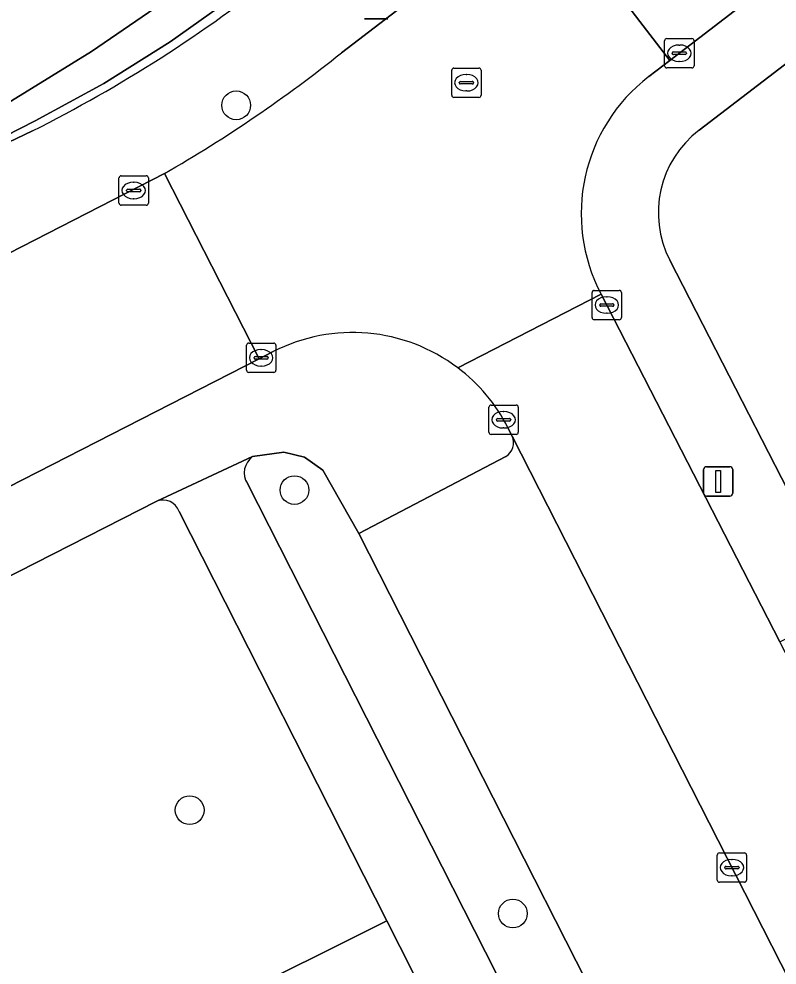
# Model space of a CAD drawing. Extents: x 159352 to 160617, y 385888 to 387323.
# Drawn here: x 159702.47 to 159728.28, y 386778.69 to 386810.91 of the extents above; entities that cross this region are included whole.
import ezdxf

# ---------------------------------------------------------------- set-up
doc = ezdxf.new("R2010")
doc.units = 0
for name, color, linetype in [('IMGEO_Boom', 7, 'Continuous'), ('IMGEO_Erf', 7, 'Continuous'), ('IMGEO_Groenvoorziening', 7, 'Continuous'), ('IMGEO_Haag', 7, 'Continuous'), ('IMGEO_Hek', 7, 'Continuous'), ('IMGEO_Kolk', 7, 'Continuous'), ('IMGEO_Lichtmast', 7, 'Continuous'), ('IMGEO_Parkeervlak_open', 7, 'Continuous'), ('IMGEO_Rijbaan_lokaal_open', 7, 'Continuous'), ('IMGEO_Rioolput', 7, 'Continuous'), ('IMGEO_Voetpad_halfverhard', 7, 'Continuous'), ('IMGEO_Voetpad_open', 7, 'Continuous')]:
    doc.layers.add(name, color=color, linetype=linetype)

msp = doc.modelspace()

# ---------------------------------------------------------------- linework, layer by layer
at = {"layer": 'IMGEO_Boom'}
for centre in [(159709.868, 386807.964), (159711.851, 386794.864), (159708.282, 386783.965), (159719.285, 386780.446)]:
    msp.add_circle(centre, 0.489, dxfattribs=at)
at = {"layer": 'IMGEO_Erf'}
for points in [[(159746.585, 386810.571), (159746.441, 386810.758), (159746.567, 386810.856), (159746.693, 386810.954), (159746.833, 386810.774), (159751.544, 386814.39), (159751.413, 386814.559), (159751.54, 386814.657), (159751.667, 386814.755), (159751.799, 386814.584), (159756.525, 386818.211), (159756.399, 386818.375), (159756.526, 386818.473), (159756.653, 386818.571), (159756.8, 386818.379), (159761.498, 386821.984), (159761.36, 386822.164), (159761.615, 386822.36), (159755.646, 386830.116), (159725.627, 386807.116)], [(159724.628, 386802.691), (159730.447, 386791.343), (159730.819, 386791.51), (159735.075, 386794.776), (159731.606, 386799.297), (159731.853, 386799.486), (159731.982, 386799.319), (159736.686, 386802.929), (159736.531, 386803.129), (159736.658, 386803.226), (159736.785, 386803.323), (159736.922, 386803.147), (159741.632, 386806.762), (159741.494, 386806.94), (159741.621, 386807.038), (159741.747, 386807.136), (159741.882, 386806.961), (159746.585, 386810.571)]]:
    msp.add_lwpolyline(points, dxfattribs=at)
msp.add_arc((159727.776, 386804.306), 3.538, 127.4022, 207.1538, dxfattribs=at)
at = {"layer": 'IMGEO_Groenvoorziening'}
for points in [[(159753.65, 386846.546), (159749.017, 386843.07), (159732.264, 386829.991), (159721.762, 386822.194), (159709.713, 386813.077), (159704.945, 386809.791), (159700.693, 386807.182), (159697.133, 386805.345), (159697.441, 386804.585), (159703.025, 386807.434), (159705.363, 386808.712), (159707.623, 386810.124), (159711.956, 386813.217), (159754.395, 386845.605)], [(159703.441, 386747.438), (159708.324, 386750), (159725.722, 386759.023), (159714.995, 386780.193), (159692.445, 386768.954), (159699.328, 386755.486), (159698.81, 386755.208), (159700.151, 386752.636), (159700.648, 386752.903)]]:
    msp.add_lwpolyline(points, close=True, dxfattribs=at)
for points in [[(159754.395, 386845.605), (159711.956, 386813.217), (159707.623, 386810.124), (159705.363, 386808.712), (159703.025, 386807.434), (159697.441, 386804.585), (159697.133, 386805.345), (159700.693, 386807.182), (159704.945, 386809.791), (159709.713, 386813.077), (159721.762, 386822.194), (159732.264, 386829.991)], [(159692.741, 386802.202), (159692.814, 386802.052), (159693.005, 386802.152), (159698.324, 386804.893), (159702.934, 386807.094)], [(159728.185, 386769.011), (159727.407, 386768.839), (159726.714, 386768.445), (159714.04, 386793.387), (159712.818, 386795.54), (159712.187, 386795.981), (159711.486, 386796.157), (159710.427, 386796.009)], [(159710.249, 386795.083), (159723.507, 386768.983), (159724.078, 386769.261), (159729.425, 386761.082), (159735.759, 386764.334), (159734.807, 386766.177)], [(159707.161, 386794.49), (159691.807, 386786.663), (159687.99, 386784.845)], [(159686.416, 386780.753), (159692.445, 386768.954), (159714.995, 386780.193), (159707.928, 386794.139)]]:
    msp.add_lwpolyline(points, dxfattribs=at)
for centre, radius, start, end in [((159680.946, 386850.795), 48.921, 296.7092, 308.5017), ((159710.829, 386795.452), 0.687, 125.7871, 212.451), ((159707.362, 386793.916), 0.609, 21.5438, 109.276)]:
    msp.add_arc(centre, radius, start, end, dxfattribs=at)
at = {"layer": 'IMGEO_Haag'}
msp.add_lwpolyline([(159753.65, 386846.546), (159749.017, 386843.07), (159732.264, 386829.991), (159721.762, 386822.194), (159709.713, 386813.077), (159704.945, 386809.791), (159700.693, 386807.182), (159697.133, 386805.345), (159697.441, 386804.585), (159703.025, 386807.434), (159705.363, 386808.712), (159707.623, 386810.124), (159711.956, 386813.217), (159754.395, 386845.605)], close=True, dxfattribs=at)
at = {"layer": 'IMGEO_Hek'}
msp.add_lwpolyline([(159697.441, 386804.585), (159703.025, 386807.434), (159705.363, 386808.712), (159707.623, 386810.124), (159711.956, 386813.217), (159754.395, 386845.605)], dxfattribs=at)
at = {"layer": 'IMGEO_Kolk'}
for p, q in [((159724.453, 386809.311), (159724.453, 386810.163)), ((159724.528, 386810.237), (159725.38, 386810.237)), ((159725.454, 386810.163), (159725.454, 386809.311)), ((159724.941, 386810.017), (159724.966, 386810.017)), ((159724.712, 386809.731), (159724.712, 386809.743)), ((159725.15, 386809.694), (159724.752, 386809.694)), ((159724.755, 386809.78), (159725.153, 386809.78)), ((159725.196, 386809.743), (159725.196, 386809.731)), ((159725.38, 386809.237), (159724.528, 386809.237)), ((159724.964, 386809.457), (159724.939, 386809.457)), ((159705.877, 386804.638), (159705.877, 386805.49)), ((159705.952, 386805.564), (159706.804, 386805.564)), ((159706.365, 386805.344), (159706.39, 386805.344)), ((159706.878, 386805.49), (159706.878, 386804.638)), ((159706.136, 386805.058), (159706.136, 386805.07)), ((159706.574, 386805.021), (159706.176, 386805.021)), ((159706.179, 386805.107), (159706.577, 386805.107)), ((159706.62, 386805.07), (159706.62, 386805.058)), ((159706.388, 386804.784), (159706.363, 386804.784)), ((159706.804, 386804.564), (159705.952, 386804.564)), ((159721.983, 386800.738), (159721.983, 386801.59)), ((159722.058, 386801.664), (159722.91, 386801.664)), ((159722.471, 386801.444), (159722.496, 386801.444)), ((159722.984, 386801.59), (159722.984, 386800.738)), ((159722.242, 386801.158), (159722.242, 386801.17)), ((159722.68, 386801.121), (159722.282, 386801.121)), ((159722.285, 386801.207), (159722.683, 386801.207)), ((159722.726, 386801.17), (159722.726, 386801.158)), ((159722.494, 386800.884), (159722.469, 386800.884)), ((159722.91, 386800.664), (159722.058, 386800.664)), ((159710.292, 386799.867), (159711.144, 386799.867)), ((159710.217, 386798.941), (159710.217, 386799.793)), ((159710.705, 386799.647), (159710.73, 386799.647)), ((159711.218, 386799.793), (159711.218, 386798.941)), ((159710.476, 386799.361), (159710.476, 386799.373)), ((159710.914, 386799.324), (159710.516, 386799.324)), ((159710.519, 386799.41), (159710.917, 386799.41)), ((159710.96, 386799.373), (159710.96, 386799.361)), ((159711.144, 386798.867), (159710.292, 386798.867)), ((159710.728, 386799.087), (159710.703, 386799.087)), ((159718.471, 386796.832), (159718.471, 386797.684)), ((159718.546, 386797.758), (159719.398, 386797.758)), ((159719.472, 386797.684), (159719.472, 386796.832)), ((159718.73, 386797.252), (159718.73, 386797.264)), ((159718.773, 386797.301), (159719.171, 386797.301)), ((159718.959, 386797.538), (159718.984, 386797.538)), ((159719.214, 386797.264), (159719.214, 386797.252)), ((159719.168, 386797.215), (159718.77, 386797.215)), ((159718.982, 386796.978), (159718.957, 386796.978)), ((159719.398, 386796.758), (159718.546, 386796.758)), ((159726.244, 386781.584), (159726.244, 386782.436)), ((159726.319, 386782.51), (159727.171, 386782.51)), ((159727.245, 386782.436), (159727.245, 386781.584)), ((159726.732, 386782.29), (159726.757, 386782.29)), ((159726.503, 386782.004), (159726.503, 386782.016)), ((159726.941, 386781.967), (159726.543, 386781.967)), ((159726.546, 386782.053), (159726.944, 386782.053)), ((159726.987, 386782.016), (159726.987, 386782.004)), ((159727.171, 386781.51), (159726.319, 386781.51)), ((159726.755, 386781.73), (159726.73, 386781.73))]:
    msp.add_line(p, q, dxfattribs=at)
for points in [[(159724.453, 386809.311), (159724.453, 386810.163)], [(159724.528, 386810.237), (159725.38, 386810.237)], [(159725.454, 386810.163), (159725.454, 386809.311)], [(159725.38, 386809.237), (159724.528, 386809.237)], [(159705.877, 386804.638), (159705.877, 386805.49)], [(159705.952, 386805.564), (159706.804, 386805.564)], [(159706.878, 386805.49), (159706.878, 386804.638)], [(159706.804, 386804.564), (159705.952, 386804.564)], [(159721.983, 386800.738), (159721.983, 386801.59)], [(159722.058, 386801.664), (159722.91, 386801.664)], [(159722.984, 386801.59), (159722.984, 386800.738)], [(159722.91, 386800.664), (159722.058, 386800.664)], [(159710.292, 386799.867), (159711.144, 386799.867)], [(159710.217, 386798.941), (159710.217, 386799.793)], [(159711.218, 386799.793), (159711.218, 386798.941)], [(159711.144, 386798.867), (159710.292, 386798.867)], [(159718.471, 386796.832), (159718.471, 386797.684)], [(159718.546, 386797.758), (159719.398, 386797.758)], [(159719.472, 386797.684), (159719.472, 386796.832)], [(159719.398, 386796.758), (159718.546, 386796.758)], [(159726.244, 386781.584), (159726.244, 386782.436)], [(159726.319, 386782.51), (159727.171, 386782.51)], [(159727.245, 386782.436), (159727.245, 386781.584)], [(159727.171, 386781.51), (159726.319, 386781.51)]]:
    msp.add_lwpolyline(points, dxfattribs=at)
for centre, radius, start, end in [((159724.53, 386810.161), 0.0765, 91.552, 178.448), ((159724.53, 386810.161), 0.0765, 91.552, 178.448), ((159725.378, 386810.161), 0.0765, 1.552, 88.448), ((159725.378, 386810.161), 0.0765, 1.552, 88.448), ((159724.752, 386809.74), 0.0403, 85.8775, 175.7526), ((159724.749, 386809.73), 0.0366, 178.938, 274.7102), ((159725.153, 386809.737), 0.043, 264.8664, 352.4533), ((159725.157, 386809.742), 0.0386, 1.7309, 96.639), ((159724.53, 386809.313), 0.0765, 181.552, 268.448), ((159724.53, 386809.313), 0.0765, 181.552, 268.448), ((159725.378, 386809.313), 0.0765, 271.552, 358.448), ((159725.378, 386809.313), 0.0765, 271.552, 358.448), ((159705.954, 386805.488), 0.0765, 91.552, 178.448), ((159705.954, 386805.488), 0.0765, 91.552, 178.448), ((159706.802, 386805.488), 0.0765, 1.552, 88.448), ((159706.802, 386805.488), 0.0765, 1.552, 88.448), ((159706.176, 386805.067), 0.0403, 85.8775, 175.7526), ((159706.173, 386805.057), 0.0366, 178.938, 274.7102), ((159706.577, 386805.064), 0.043, 264.8664, 352.4533), ((159706.581, 386805.069), 0.0386, 1.7309, 96.639), ((159705.954, 386804.64), 0.0765, 181.552, 268.448), ((159705.954, 386804.64), 0.0765, 181.552, 268.448), ((159706.802, 386804.64), 0.0765, 271.552, 358.448), ((159706.802, 386804.64), 0.0765, 271.552, 358.448), ((159722.06, 386801.588), 0.0765, 91.552, 178.448), ((159722.06, 386801.588), 0.0765, 91.552, 178.448), ((159722.908, 386801.588), 0.0765, 1.552, 88.448), ((159722.908, 386801.588), 0.0765, 1.552, 88.448), ((159722.282, 386801.167), 0.0403, 85.8775, 175.7526), ((159722.279, 386801.157), 0.0366, 178.938, 274.7102), ((159722.683, 386801.164), 0.043, 264.8664, 352.4533), ((159722.687, 386801.169), 0.0386, 1.7309, 96.639), ((159722.06, 386800.74), 0.0765, 181.552, 268.448), ((159722.06, 386800.74), 0.0765, 181.552, 268.448), ((159722.908, 386800.74), 0.0765, 271.552, 358.448), ((159722.908, 386800.74), 0.0765, 271.552, 358.448), ((159710.294, 386799.791), 0.0765, 91.552, 178.448), ((159710.294, 386799.791), 0.0765, 91.552, 178.448), ((159711.142, 386799.791), 0.0765, 1.552, 88.448), ((159711.142, 386799.791), 0.0765, 1.552, 88.448), ((159710.516, 386799.37), 0.0403, 85.8775, 175.7526), ((159710.513, 386799.36), 0.0366, 178.938, 274.7102), ((159710.917, 386799.367), 0.043, 264.8664, 352.4533), ((159710.921, 386799.372), 0.0386, 1.7309, 96.639), ((159710.294, 386798.943), 0.0765, 181.552, 268.448), ((159710.294, 386798.943), 0.0765, 181.552, 268.448), ((159711.142, 386798.943), 0.0765, 271.552, 358.448), ((159711.142, 386798.943), 0.0765, 271.552, 358.448), ((159718.548, 386797.682), 0.0765, 91.552, 178.448), ((159718.548, 386797.682), 0.0765, 91.552, 178.448), ((159719.396, 386797.682), 0.0765, 1.552, 88.448), ((159719.396, 386797.682), 0.0765, 1.552, 88.448), ((159718.77, 386797.261), 0.0403, 85.8775, 175.7526), ((159719.175, 386797.263), 0.0386, 1.7309, 96.639), ((159718.767, 386797.251), 0.0366, 178.938, 274.7102), ((159719.171, 386797.258), 0.043, 264.8664, 352.4533), ((159718.548, 386796.834), 0.0765, 181.552, 268.448), ((159718.548, 386796.834), 0.0765, 181.552, 268.448), ((159719.396, 386796.834), 0.0765, 271.552, 358.448), ((159719.396, 386796.834), 0.0765, 271.552, 358.448), ((159726.321, 386782.434), 0.0765, 91.552, 178.448), ((159726.321, 386782.434), 0.0765, 91.552, 178.448), ((159727.169, 386782.434), 0.0765, 1.552, 88.448), ((159727.169, 386782.434), 0.0765, 1.552, 88.448), ((159726.543, 386782.013), 0.0403, 85.8775, 175.7526), ((159726.54, 386782.003), 0.0366, 178.938, 274.7102), ((159726.944, 386782.01), 0.043, 264.8664, 352.4533), ((159726.948, 386782.015), 0.0386, 1.7309, 96.639), ((159726.321, 386781.586), 0.0765, 181.552, 268.448), ((159726.321, 386781.586), 0.0765, 181.552, 268.448), ((159727.169, 386781.586), 0.0765, 271.552, 358.448), ((159727.169, 386781.586), 0.0765, 271.552, 358.448)]:
    msp.add_arc(centre, radius, start, end, dxfattribs=at)
for centre, major_axis, ratio, start_param, end_param in [((159724.94, 386809.737), (-0.387, 0.002), 0.722429, 4.712389, 7.853982), ((159724.965, 386809.737), (-0.39, 0.002), 0.717154, 1.570796, 4.712389), ((159706.364, 386805.064), (-0.387, 0.002), 0.722429, 4.712389, 7.853982), ((159706.389, 386805.064), (-0.39, 0.002), 0.717154, 1.570796, 4.712389), ((159722.47, 386801.164), (-0.387, 0.002), 0.722429, 4.712389, 7.853982), ((159722.495, 386801.164), (-0.39, 0.002), 0.717154, 1.570796, 4.712389), ((159710.704, 386799.367), (-0.387, 0.002), 0.722429, 4.712389, 7.853982), ((159710.729, 386799.367), (-0.39, 0.002), 0.717154, 1.570796, 4.712389), ((159718.958, 386797.258), (-0.387, 0.002), 0.722429, 4.712389, 7.853982), ((159718.983, 386797.258), (-0.39, 0.002), 0.717154, 1.570796, 4.712389), ((159726.731, 386782.01), (-0.387, 0.002), 0.722429, 4.712389, 7.853982), ((159726.756, 386782.01), (-0.39, 0.002), 0.717154, 1.570796, 4.712389)]:
    msp.add_ellipse(centre, major_axis=major_axis, ratio=ratio, start_param=start_param, end_param=end_param, dxfattribs=at)
at = {"layer": 'IMGEO_Lichtmast'}
for p, q in [((159715.03, 386810.905), (159714.24, 386810.905)), ((159714.24, 386810.905), (159715.03, 386810.905)), ((159725.882, 386795.661), (159726.672, 386795.661)), ((159726.672, 386795.661), (159725.882, 386795.661)), ((159725.782, 386794.761), (159725.782, 386795.561)), ((159725.782, 386795.561), (159725.782, 386794.761)), ((159726.772, 386795.561), (159726.772, 386794.761)), ((159726.772, 386794.761), (159726.772, 386795.561)), ((159726.672, 386794.661), (159725.882, 386794.661)), ((159725.882, 386794.661), (159726.672, 386794.661))]:
    msp.add_line(p, q, dxfattribs=at)
msp.add_lwpolyline([(159726.202, 386795.536), (159726.352, 386795.536), (159726.352, 386794.786), (159726.202, 386794.786), (159726.202, 386795.536)], dxfattribs=at)
for centre, start, end in [((159725.882, 386795.561), 90, 180), ((159725.882, 386795.561), 90, 180), ((159726.672, 386795.561), 0, 90), ((159726.672, 386795.561), 360, 90), ((159725.882, 386794.761), 180, 270), ((159725.882, 386794.761), 180, 270), ((159726.672, 386794.761), 270, 0), ((159726.672, 386794.761), 270, 0)]:
    msp.add_arc(centre, 0.1, start, end, dxfattribs=at)
at = {"layer": 'IMGEO_Parkeervlak_open'}
for points in [[(159734.807, 386766.177), (159719.264, 386796.703)], [(159719.043, 386796.006), (159714.04, 386793.387), (159726.714, 386768.445), (159727.407, 386768.839), (159728.185, 386769.011)]]:
    msp.add_lwpolyline(points, dxfattribs=at)
msp.add_arc((159718.754, 386796.481), 0.557, 301.3394, 23.4757, dxfattribs=at)
at = {"layer": 'IMGEO_Rijbaan_lokaal_open'}
msp.add_lwpolyline([(159724.633, 386809.492), (159736.8, 386818.831), (159761.001, 386837.379), (159762.032, 386838.013), (159757.655, 386843.719), (159753.142, 386840.278), (159727.611, 386820.614), (159720.361, 386815.054)], close=True, dxfattribs=at)
for points in [[(159723.916, 386808.941), (159724.633, 386809.492), (159720.361, 386815.054), (159713.453, 386809.756)], [(159710.65, 386799.333), (159707.423, 386805.643), (159694.626, 386799.087), (159688.697, 386796.011), (159681.462, 386792.283), (159680.144, 386791.642)], [(159707.423, 386805.643), (159710.65, 386799.333), (159711.13, 386799.578)], [(159719.12, 386796.985), (159719.264, 386796.703), (159734.807, 386766.177), (159735.759, 386764.334), (159740.152, 386766.632), (159735.089, 386776.637), (159734.85, 386777.109), (159728.378, 386789.698), (159722.293, 386801.533), (159717.408, 386799.028)], [(159717.408, 386799.028), (159722.293, 386801.533)], [(159683.268, 386785.306), (159684.316, 386785.835), (159686.8, 386787.127), (159689.017, 386788.28), (159710.65, 386799.333)]]:
    msp.add_lwpolyline(points, dxfattribs=at)
for centre, radius, start, end in [((159684.078, 386846.345), 46.921, 299.8365, 308.7585), ((159727.491, 386804.276), 5.878, 127.4676, 207.8174), ((159713.83, 386794.292), 5.936, 52.929, 117.0575), ((159713.83, 386794.291), 5.937, 26.9891, 52.9358)]:
    msp.add_arc(centre, radius, start, end, dxfattribs=at)
at = {"layer": 'IMGEO_Rioolput'}
for p, q in [((159717.279, 386809.233), (159718.131, 386809.233)), ((159717.204, 386808.307), (159717.204, 386809.159)), ((159717.692, 386809.013), (159717.717, 386809.013)), ((159718.205, 386809.159), (159718.205, 386808.307)), ((159717.463, 386808.727), (159717.463, 386808.739)), ((159717.901, 386808.69), (159717.503, 386808.69)), ((159717.506, 386808.776), (159717.904, 386808.776)), ((159717.947, 386808.739), (159717.947, 386808.727)), ((159718.131, 386808.233), (159717.279, 386808.233)), ((159717.715, 386808.453), (159717.69, 386808.453))]:
    msp.add_line(p, q, dxfattribs=at)
for points in [[(159717.279, 386809.233), (159718.131, 386809.233)], [(159717.204, 386808.307), (159717.204, 386809.159)], [(159718.205, 386809.159), (159718.205, 386808.307)], [(159718.131, 386808.233), (159717.279, 386808.233)]]:
    msp.add_lwpolyline(points, dxfattribs=at)
for centre, radius, start, end in [((159717.281, 386809.157), 0.0765, 91.552, 178.448), ((159717.281, 386809.157), 0.0765, 91.552, 178.448), ((159718.129, 386809.157), 0.0765, 1.552, 88.448), ((159718.129, 386809.157), 0.0765, 1.552, 88.448), ((159717.503, 386808.736), 0.0403, 85.8775, 175.7526), ((159717.5, 386808.726), 0.0366, 178.938, 274.7102), ((159717.904, 386808.733), 0.043, 264.8664, 352.4533), ((159717.908, 386808.738), 0.0386, 1.7309, 96.639), ((159717.281, 386808.309), 0.0765, 181.552, 268.448), ((159717.281, 386808.309), 0.0765, 181.552, 268.448), ((159718.129, 386808.309), 0.0765, 271.552, 358.448), ((159718.129, 386808.309), 0.0765, 271.552, 358.448)]:
    msp.add_arc(centre, radius, start, end, dxfattribs=at)
for centre, major_axis, ratio, start_param, end_param in [((159717.691, 386808.733), (-0.387, 0.002), 0.722429, 4.712389, 7.853982), ((159717.716, 386808.733), (-0.39, 0.002), 0.717154, 1.570796, 4.712389)]:
    msp.add_ellipse(centre, major_axis=major_axis, ratio=ratio, start_param=start_param, end_param=end_param, dxfattribs=at)
at = {"layer": 'IMGEO_Voetpad_halfverhard'}
for points in [[(159710.427, 386796.009), (159707.161, 386794.49)], [(159724.078, 386769.261), (159723.507, 386768.983), (159710.249, 386795.083)], [(159707.928, 386794.139), (159714.995, 386780.193), (159725.722, 386759.023), (159727.116, 386756.71), (159732.19, 386755.628), (159736.025, 386750), (159776.256, 386690.955), (159778.268, 386692.326), (159777.265, 386693.796), (159755.722, 386725.366), (159763.298, 386729.024), (159762.268, 386728.577)]]:
    msp.add_lwpolyline(points, dxfattribs=at)
for centre, radius, start, end in [((159710.829, 386795.452), 0.687, 125.7871, 212.451), ((159707.362, 386793.916), 0.609, 21.5438, 109.276)]:
    msp.add_arc(centre, radius, start, end, dxfattribs=at)
at = {"layer": 'IMGEO_Voetpad_open'}
for points in [[(159713.453, 386809.756), (159720.361, 386815.054), (159727.611, 386820.614), (159753.142, 386840.278), (159757.655, 386843.719), (159772.495, 386855.033), (159776.892, 386858.385), (159802.886, 386878.378)], [(159762.032, 386838.013), (159761.001, 386837.379), (159736.8, 386818.831), (159724.633, 386809.492), (159723.916, 386808.941)], [(159725.627, 386807.116), (159755.646, 386830.116)], [(159702.934, 386807.094), (159698.324, 386804.893), (159693.005, 386802.152), (159694.626, 386799.087), (159707.423, 386805.643)], [(159722.293, 386801.533), (159728.378, 386789.698), (159731.054, 386791.056), (159730.819, 386791.51), (159730.447, 386791.343), (159724.628, 386802.691)], [(159711.13, 386799.578), (159710.65, 386799.333), (159689.017, 386788.28), (159686.8, 386787.127), (159687.99, 386784.845), (159691.807, 386786.663), (159707.161, 386794.49), (159710.427, 386796.009)], [(159719.264, 386796.703), (159719.12, 386796.985)], [(159710.427, 386796.009), (159711.486, 386796.157), (159712.187, 386795.981), (159712.818, 386795.54), (159714.04, 386793.387), (159719.043, 386796.006)]]:
    msp.add_lwpolyline(points, dxfattribs=at)
for centre, radius, start, end in [((159680.946, 386850.795), 48.921, 296.7092, 308.5017), ((159684.078, 386846.345), 46.921, 299.8365, 308.7585), ((159727.491, 386804.276), 5.878, 127.4676, 207.8174), ((159727.776, 386804.306), 3.538, 127.4022, 207.1538), ((159713.83, 386794.292), 5.936, 52.929, 117.0575), ((159713.83, 386794.291), 5.937, 26.9891, 52.9358), ((159718.754, 386796.481), 0.557, 301.3394, 23.4757)]:
    msp.add_arc(centre, radius, start, end, dxfattribs=at)

doc.saveas('drawing.dxf')
